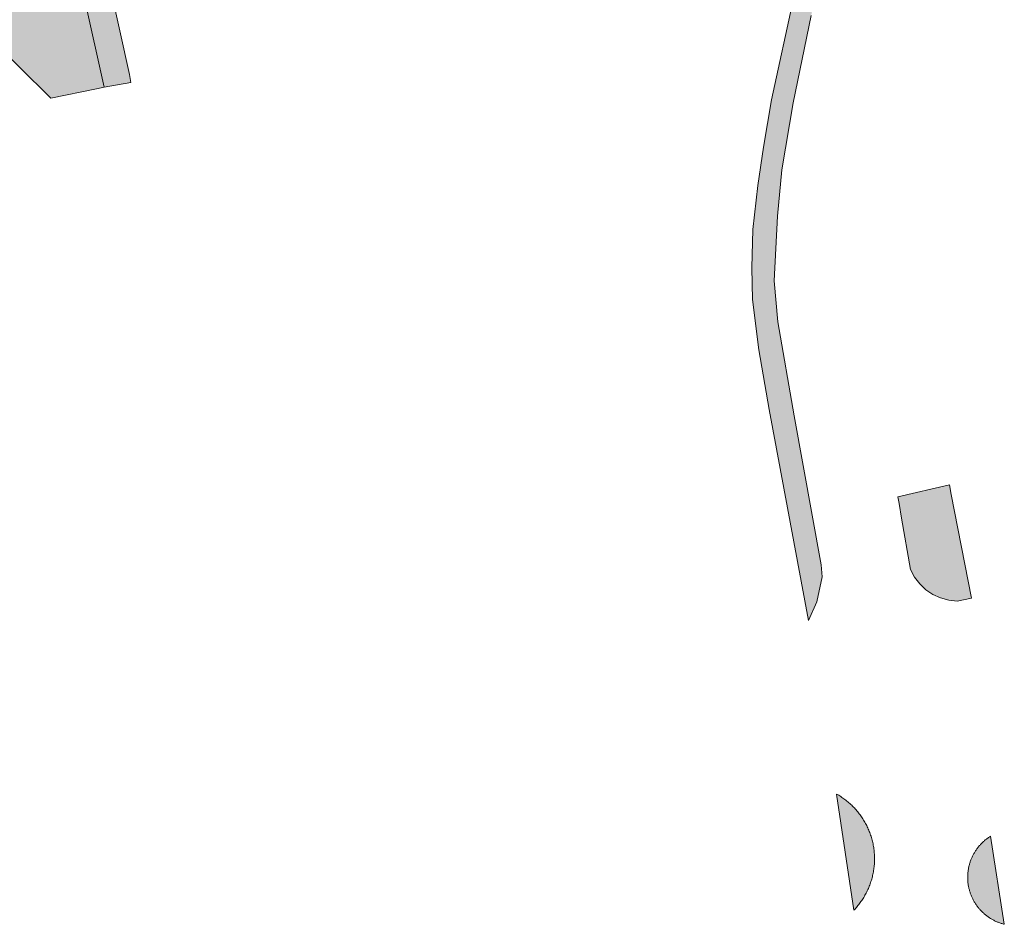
# Model space of a CAD drawing. Extents: x 97094 to 109644, y 463509 to 471969.
# Tile 345 of 362: x 106265 to 106344, y 470867 to 470940. Entities that reach past the tile are written whole.
import ezdxf

# ---------------------------------------------------------------- set-up
doc = ezdxf.new("R2010")
doc.units = 0
doc.layers.add('109 Onkruidbestrijding elementen', color=6, linetype='Continuous', lineweight=20, true_color=0xff00ff)

msp = doc.modelspace()

# ---------------------------------------------------------------- hatches: boundary and pattern name
at = {"layer": '109 Onkruidbestrijding elementen', "true_color": 0xff00ff}
for points in [[(106292.085, 470998.349), (106291.957, 470998.89), (106273.024, 470994.323), (106272.619, 470993.147), (106273.722, 470988.344), (106278.567, 470989.399), (106284.03, 470964.649), (106279.217, 470963.573), (106279.901, 470960.523), (106279.922, 470960.427), (106279.941, 470960.332), (106279.958, 470960.235), (106279.974, 470960.139), (106279.988, 470960.042), (106280.001, 470959.945), (106280.012, 470959.848), (106280.021, 470959.751), (106280.029, 470959.653), (106280.035, 470959.556), (106280.039, 470959.458), (106280.042, 470959.36), (106280.044, 470959.262), (106280.043, 470959.165), (106280.041, 470959.067), (106280.038, 470958.969), (106280.032, 470958.872), (106280.026, 470958.774), (106280.017, 470958.677), (106280.007, 470958.579), (106279.996, 470958.482), (106279.982, 470958.385), (106279.967, 470958.289), (106279.951, 470958.192), (106279.933, 470958.096), (106279.913, 470958.001), (106279.892, 470957.905), (106279.869, 470957.81), (106279.845, 470957.715), (106279.819, 470957.621), (106279.792, 470957.527), (106279.763, 470957.434), (106279.732, 470957.341), (106279.7, 470957.249), (106279.666, 470957.157), (106279.631, 470957.066), (106279.594, 470956.975), (106279.556, 470956.885), (106279.517, 470956.796), (106279.475, 470956.707), (106279.433, 470956.619), (106279.389, 470956.532), (106279.343, 470956.445), (106279.296, 470956.359), (106279.248, 470956.274), (106279.198, 470956.19), (106279.147, 470956.107), (106279.095, 470956.024), (106279.041, 470955.943), (106278.986, 470955.862), (106278.929, 470955.782), (106278.871, 470955.703), (106278.812, 470955.625), (106278.752, 470955.548), (106278.69, 470955.473), (106278.627, 470955.398), (106278.563, 470955.324), (106278.498, 470955.251), (106278.431, 470955.18), (106278.363, 470955.109), (106278.295, 470955.04), (106278.225, 470954.972), (106278.153, 470954.905), (106278.081, 470954.839), (106278.008, 470954.774), (106277.933, 470954.711), (106277.858, 470954.648), (106277.781, 470954.587), (106277.704, 470954.528), (106277.626, 470954.469), (106277.546, 470954.412), (106277.466, 470954.357), (106277.385, 470954.302), (106277.303, 470954.249), (106277.22, 470954.197), (106277.136, 470954.147), (106277.051, 470954.098), (106276.966, 470954.051), (106276.879, 470954.005), (106276.792, 470953.96), (106276.705, 470953.917), (106276.616, 470953.875), (106276.527, 470953.835), (106276.437, 470953.796), (106276.347, 470953.759), (106276.256, 470953.723), (106276.164, 470953.689), (106276.072, 470953.656), (106275.98, 470953.625), (106275.886, 470953.595), (106275.793, 470953.567), (106275.699, 470953.54), (106275.604, 470953.515), (106275.509, 470953.492), (106275.414, 470953.47), (106271.338, 470952.569), (106271.288, 470952.558), (106271.238, 470952.545), (106271.189, 470952.532), (106271.14, 470952.518), (106271.091, 470952.504), (106271.042, 470952.488), (106270.994, 470952.472), (106270.945, 470952.455), (106270.898, 470952.437), (106270.85, 470952.418), (106270.803, 470952.398), (106270.756, 470952.378), (106270.709, 470952.357), (106270.663, 470952.335), (106270.617, 470952.313), (106270.571, 470952.289), (106270.526, 470952.265), (106270.482, 470952.24), (106270.437, 470952.215), (106270.393, 470952.189), (106270.35, 470952.161), (106270.307, 470952.134), (106270.264, 470952.105), (106270.222, 470952.076), (106270.181, 470952.046), (106270.14, 470952.016), (106270.099, 470951.985), (106270.059, 470951.953), (106270.02, 470951.92), (106269.981, 470951.887), (106269.942, 470951.853), (106269.905, 470951.819), (106269.867, 470951.784), (106269.831, 470951.748), (106269.795, 470951.712), (106269.759, 470951.675), (106269.724, 470951.637), (106269.69, 470951.599), (106269.657, 470951.561), (106269.624, 470951.522), (106269.591, 470951.482), (106269.56, 470951.442), (106269.529, 470951.401), (106269.498, 470951.36), (106269.469, 470951.318), (106269.44, 470951.276), (106269.412, 470951.233), (106269.384, 470951.19), (106269.357, 470951.147), (106269.331, 470951.103), (106269.306, 470951.058), (106269.281, 470951.013), (106269.258, 470950.968), (106269.235, 470950.922), (106269.212, 470950.876), (106269.191, 470950.83), (106269.17, 470950.783), (106269.15, 470950.736), (106269.131, 470950.689), (106269.112, 470950.641), (106269.095, 470950.593), (106269.078, 470950.545), (106269.062, 470950.496), (106269.046, 470950.447), (106269.032, 470950.398), (106269.018, 470950.349), (106269.006, 470950.299), (106268.994, 470950.25), (106268.982, 470950.2), (106268.972, 470950.15), (106268.963, 470950.099), (106268.954, 470950.049), (106268.946, 470949.998), (106268.939, 470949.948), (106268.933, 470949.897), (106268.928, 470949.846), (106268.923, 470949.795), (106268.92, 470949.744), (106268.917, 470949.693), (106268.915, 470949.642), (106268.914, 470949.591), (106268.913, 470949.54), (106268.914, 470949.488), (106268.916, 470949.437), (106268.918, 470949.386), (106268.921, 470949.335), (106268.925, 470949.284), (106268.93, 470949.233), (106268.935, 470949.182), (106268.942, 470949.132), (106268.949, 470949.081), (106268.957, 470949.031), (106268.966, 470948.98), (106268.976, 470948.93), (106268.987, 470948.88), (106272.191, 470934.458), (106274.347, 470934.819), (106274.221, 470935.467), (106271.242, 470949.037), (106270.916, 470950.389), (106271.058, 470951.171), (106271.714, 470951.62), (106272.494, 470951.47), (106272.937, 470950.81), (106273.309, 470949.484), (106288.982, 470952.993), (106279.468, 470995.541), (106292.085, 470998.349)], [(106330.524, 470960.383), (106330.491, 470958.856), (106330.324, 470955.605), (106329.426, 470951.55), (106328.757, 470947.508), (106327.73, 470942.462), (106327.566, 470941.702), (106325.779, 470933.434), (106325.13, 470929.637), (106324.685, 470926.566), (106324.275, 470923.011), (106324.198, 470919.952), (106324.262, 470917.413), (106324.773, 470913.371), (106325.587, 470908.587), (106328.751, 470891.64), (106329.416, 470893.148), (106329.854, 470895.136), (106329.77, 470896.117), (106327.598, 470908.061), (106326.283, 470915.622), (106325.994, 470918.912), (106326.253, 470924.097), (106326.606, 470927.798), (106327.531, 470933.183), (106328.965, 470940.198), (106329.772, 470943.769), (106331.395, 470951.126), (106332.053, 470955.411), (106332.389, 470958.927), (106332.548, 470962.376), (106332.354, 470965.723), (106331.941, 470969.273), (106331.261, 470974.179), (106327.711, 470995.581), (106325.883, 470995.446), (106326.619, 470992.587), (106326.907, 470990.658), (106328.428, 470979.137), (106329.936, 470969.845), (106330.168, 470967.807), (106330.29, 470966.731), (106330.422, 470965.572), (106330.57, 470962.464), (106330.524, 470960.383)], [(106340.689, 470893.208), (106341.853, 470893.432), (106340.215, 470901.75), (106340.062, 470902.525), (106335.92, 470901.579), (106336.02, 470901.028), (106336.233, 470899.849), (106336.956, 470895.725), (106337.272, 470895.124), (106337.683, 470894.582), (106338.176, 470894.115), (106338.739, 470893.736), (106339.357, 470893.453), (106340.013, 470893.276), (106340.689, 470893.208)], [(106333.595, 470874.816), (106333.555, 470874.909), (106333.513, 470875.002), (106333.47, 470875.094), (106333.425, 470875.186), (106333.379, 470875.276), (106333.331, 470875.366), (106333.282, 470875.455), (106333.231, 470875.543), (106333.178, 470875.63), (106333.124, 470875.716), (106333.069, 470875.801), (106333.012, 470875.886), (106332.954, 470875.969), (106332.894, 470876.051), (106332.833, 470876.133), (106332.771, 470876.213), (106332.707, 470876.292), (106332.642, 470876.37), (106332.576, 470876.447), (106332.508, 470876.523), (106332.439, 470876.598), (106332.368, 470876.671), (106332.297, 470876.744), (106332.224, 470876.815), (106332.15, 470876.884), (106332.075, 470876.953), (106331.999, 470877.02), (106331.921, 470877.086), (106331.843, 470877.15), (106331.763, 470877.214), (106331.682, 470877.276), (106331.601, 470877.336), (106331.518, 470877.395), (106331.434, 470877.453), (106331.349, 470877.509), (106331.264, 470877.564), (106331.177, 470877.617), (106331.089, 470877.669), (106331.001, 470877.719), (106332.392, 470868.391), (106332.461, 470868.464), (106332.529, 470868.538), (106332.595, 470868.613), (106332.661, 470868.69), (106332.725, 470868.767), (106332.787, 470868.846), (106332.848, 470868.925), (106332.908, 470869.006), (106332.967, 470869.087), (106333.024, 470869.17), (106333.08, 470869.253), (106333.134, 470869.338), (106333.187, 470869.423), (106333.239, 470869.509), (106333.289, 470869.596), (106333.337, 470869.684), (106333.385, 470869.773), (106333.43, 470869.862), (106333.474, 470869.953), (106333.517, 470870.044), (106333.558, 470870.135), (106333.597, 470870.228), (106333.635, 470870.321), (106333.671, 470870.414), (106333.706, 470870.509), (106333.739, 470870.603), (106333.771, 470870.699), (106333.801, 470870.795), (106333.829, 470870.891), (106333.856, 470870.988), (106333.881, 470871.085), (106333.904, 470871.183), (106333.926, 470871.281), (106333.946, 470871.379), (106333.964, 470871.478), (106333.981, 470871.577), (106333.996, 470871.676), (106334.009, 470871.776), (106334.021, 470871.875), (106334.031, 470871.975), (106334.039, 470872.075), (106334.046, 470872.176), (106334.051, 470872.276), (106334.054, 470872.38), (106334.056, 470872.484), (106334.056, 470872.588), (106334.053, 470872.692), (106334.049, 470872.796), (106334.044, 470872.9), (106334.036, 470873.004), (106334.027, 470873.107), (106334.016, 470873.211), (106334.003, 470873.314), (106333.988, 470873.417), (106333.971, 470873.52), (106333.953, 470873.622), (106333.933, 470873.724), (106333.911, 470873.826), (106333.887, 470873.927), (106333.861, 470874.028), (106333.834, 470874.129), (106333.805, 470874.228), (106333.774, 470874.328), (106333.742, 470874.427), (106333.708, 470874.525), (106333.672, 470874.623), (106333.634, 470874.72), (106333.595, 470874.816)], [(106344.475, 470867.264), (106343.361, 470874.33), (106343.307, 470874.295), (106343.253, 470874.26), (106343.2, 470874.224), (106343.147, 470874.186), (106343.095, 470874.148), (106343.044, 470874.109), (106342.993, 470874.069), (106342.943, 470874.029), (106342.894, 470873.987), (106342.845, 470873.945), (106342.797, 470873.902), (106342.75, 470873.858), (106342.704, 470873.813), (106342.658, 470873.768), (106342.613, 470873.722), (106342.569, 470873.675), (106342.526, 470873.627), (106342.483, 470873.579), (106342.441, 470873.53), (106342.4, 470873.48), (106342.36, 470873.43), (106342.321, 470873.379), (106342.282, 470873.327), (106342.245, 470873.275), (106342.208, 470873.222), (106342.172, 470873.168), (106342.137, 470873.114), (106342.103, 470873.059), (106342.07, 470873.004), (106342.038, 470872.948), (106342.007, 470872.892), (106341.976, 470872.835), (106341.947, 470872.778), (106341.919, 470872.72), (106341.891, 470872.662), (106341.865, 470872.603), (106341.839, 470872.544), (106341.815, 470872.484), (106341.791, 470872.424), (106341.768, 470872.364), (106341.747, 470872.303), (106341.726, 470872.242), (106341.707, 470872.181), (106341.688, 470872.119), (106341.671, 470872.057), (106341.654, 470871.995), (106341.639, 470871.932), (106341.625, 470871.869), (106341.611, 470871.806), (106341.599, 470871.743), (106341.588, 470871.68), (106341.578, 470871.616), (106341.569, 470871.552), (106341.56, 470871.488), (106341.553, 470871.424), (106341.548, 470871.36), (106341.543, 470871.296), (106341.539, 470871.231), (106341.536, 470871.167), (106341.534, 470871.103), (106341.534, 470871.038), (106341.534, 470870.974), (106341.536, 470870.909), (106341.538, 470870.845), (106341.542, 470870.781), (106341.547, 470870.716), (106341.553, 470870.652), (106341.559, 470870.588), (106341.567, 470870.524), (106341.576, 470870.46), (106341.586, 470870.397), (106341.597, 470870.333), (106341.61, 470870.27), (106341.623, 470870.207), (106341.637, 470870.144), (106341.652, 470870.082), (106341.669, 470870.019), (106341.686, 470869.957), (106341.704, 470869.895), (106341.724, 470869.834), (106341.744, 470869.773), (106341.765, 470869.712), (106341.788, 470869.652), (106341.811, 470869.592), (106341.836, 470869.532), (106341.861, 470869.473), (106341.887, 470869.414), (106341.915, 470869.356), (106341.943, 470869.298), (106341.972, 470869.24), (106342.003, 470869.183), (106342.034, 470869.127), (106342.066, 470869.071), (106342.099, 470869.016), (106342.133, 470868.961), (106342.167, 470868.907), (106342.203, 470868.853), (106342.24, 470868.8), (106342.277, 470868.748), (106342.316, 470868.696), (106342.355, 470868.645), (106342.395, 470868.594), (106342.436, 470868.545), (106342.477, 470868.495), (106342.52, 470868.447), (106342.563, 470868.399), (106342.607, 470868.352), (106342.652, 470868.306), (106342.698, 470868.26), (106342.744, 470868.216), (106342.791, 470868.172), (106342.839, 470868.129), (106342.887, 470868.086), (106342.937, 470868.045), (106342.986, 470868.004), (106343.037, 470867.964), (106343.088, 470867.925), (106343.14, 470867.887), (106343.193, 470867.849), (106343.246, 470867.813), (106343.299, 470867.777), (106343.354, 470867.742), (106343.408, 470867.709), (106343.464, 470867.676), (106343.52, 470867.644), (106343.576, 470867.613), (106343.633, 470867.583), (106343.691, 470867.553), (106343.749, 470867.525), (106343.807, 470867.498), (106343.866, 470867.472), (106343.925, 470867.446), (106343.985, 470867.422), (106344.045, 470867.399), (106344.105, 470867.377), (106344.166, 470867.355), (106344.227, 470867.335), (106344.289, 470867.316), (106344.351, 470867.297), (106344.413, 470867.28), (106344.475, 470867.264)]]:
    msp.add_hatch(color=6, dxfattribs=at).paths.add_polyline_path(points)
h = msp.add_hatch(color=6, dxfattribs=at)
h.paths.add_polyline_path([(106264.698, 470980.748), (106269.379, 470959.274), (106273.402, 470960.123), (106273.555, 470959.407), (106273.564, 470959.363), (106273.573, 470959.318), (106273.58, 470959.273), (106273.587, 470959.229), (106273.593, 470959.184), (106273.599, 470959.139), (106273.603, 470959.093), (106273.607, 470959.048), (106273.61, 470959.003), (106273.613, 470958.958), (106273.614, 470958.913), (106273.615, 470958.867), (106273.615, 470958.822), (106273.615, 470958.776), (106273.613, 470958.731), (106273.611, 470958.686), (106273.608, 470958.641), (106273.605, 470958.595), (106273.6, 470958.55), (106273.595, 470958.505), (106273.589, 470958.46), (106273.583, 470958.415), (106273.575, 470958.371), (106273.567, 470958.326), (106273.558, 470958.282), (106273.549, 470958.237), (106273.538, 470958.193), (106273.527, 470958.149), (106273.515, 470958.105), (106273.503, 470958.062), (106273.489, 470958.019), (106273.475, 470957.975), (106273.461, 470957.933), (106273.445, 470957.89), (106273.429, 470957.848), (106273.412, 470957.805), (106273.395, 470957.764), (106273.376, 470957.722), (106273.358, 470957.681), (106273.338, 470957.64), (106273.318, 470957.6), (106273.297, 470957.559), (106273.275, 470957.52), (106273.253, 470957.48), (106273.23, 470957.441), (106273.206, 470957.402), (106273.182, 470957.364), (106273.157, 470957.326), (106273.131, 470957.289), (106273.105, 470957.252), (106273.079, 470957.215), (106273.051, 470957.179), (106273.023, 470957.143), (106272.995, 470957.108), (106272.966, 470957.073), (106272.936, 470957.039), (106272.906, 470957.005), (106272.875, 470956.972), (106272.843, 470956.939), (106272.811, 470956.907), (106272.779, 470956.875), (106272.746, 470956.844), (106272.712, 470956.814), (106272.678, 470956.784), (106272.644, 470956.754), (106272.609, 470956.725), (106272.573, 470956.697), (106272.538, 470956.669), (106272.501, 470956.642), (106272.464, 470956.616), (106272.427, 470956.59), (106272.389, 470956.565), (106272.351, 470956.54), (106272.313, 470956.516), (106272.274, 470956.493), (106272.235, 470956.471), (106272.195, 470956.449), (106272.155, 470956.427), (106272.115, 470956.407), (106272.074, 470956.387), (106272.033, 470956.367), (106271.991, 470956.349), (106271.95, 470956.331), (106271.908, 470956.314), (106271.866, 470956.297), (106271.823, 470956.281), (106271.78, 470956.266), (106271.737, 470956.252), (106271.694, 470956.238), (106271.651, 470956.225), (106271.607, 470956.213), (106271.563, 470956.202), (106271.519, 470956.191), (106270.095, 470955.857), (106270.086, 470955.855), (106267.667, 470955.341), (106267.581, 470955.329), (106267.496, 470955.315), (106267.411, 470955.3), (106267.326, 470955.283), (106267.241, 470955.265), (106267.157, 470955.245), (106267.073, 470955.224), (106266.99, 470955.202), (106266.907, 470955.178), (106266.824, 470955.152), (106266.742, 470955.125), (106266.66, 470955.097), (106266.579, 470955.067), (106266.498, 470955.035), (106266.418, 470955.003), (106266.339, 470954.968), (106266.26, 470954.933), (106266.182, 470954.896), (106266.104, 470954.858), (106266.027, 470954.818), (106265.951, 470954.777), (106265.876, 470954.735), (106265.801, 470954.691), (106265.727, 470954.646), (106265.654, 470954.6), (106265.582, 470954.552), (106265.51, 470954.503), (106265.44, 470954.453), (106265.37, 470954.402), (106265.302, 470954.349), (106265.234, 470954.296), (106265.167, 470954.241), (106265.101, 470954.184), (106265.036, 470954.127), (106264.972, 470954.069), (106264.91, 470954.009), (106264.848, 470953.949), (106264.787, 470953.887), (106264.728, 470953.824), (106264.669, 470953.76), (106264.612, 470953.696), (106264.556, 470953.63), (106264.501, 470953.563), (106264.447, 470953.495), (106264.394, 470953.427), (106264.343, 470953.357), (106264.252, 470953.229), (106264.164, 470953.1), (106264.077, 470952.969), (106263.993, 470952.836), (106263.912, 470952.702), (106263.832, 470952.567), (106263.755, 470952.43), (106263.681, 470952.292), (106263.609, 470952.153), (106263.54, 470952.012), (106263.473, 470951.87), (106263.408, 470951.727), (106263.346, 470951.583), (106263.287, 470951.438), (106263.23, 470951.292), (106263.176, 470951.145), (106263.124, 470950.997), (106263.075, 470950.848), (106263.029, 470950.698), (106262.985, 470950.547), (106262.944, 470950.396), (106262.906, 470950.244), (106262.87, 470950.091), (106262.909, 470949.718), (106262.938, 470949.344), (106262.962, 470948.681), (106262.948, 470947.975), (106262.893, 470947.271), (106262.799, 470946.572), (106262.664, 470945.879), (106261.883, 470945.019), (106260.858, 470944.473), (106262.81, 470938.591), (106267.926, 470933.566), (106271.572, 470934.314), (106272.191, 470934.458), (106268.987, 470948.88), (106268.976, 470948.93), (106268.966, 470948.98), (106268.957, 470949.031), (106268.949, 470949.081), (106268.942, 470949.132), (106268.935, 470949.182), (106268.93, 470949.233), (106268.925, 470949.284), (106268.921, 470949.335), (106268.918, 470949.386), (106268.916, 470949.437), (106268.914, 470949.488), (106268.913, 470949.54), (106268.914, 470949.591), (106268.915, 470949.642), (106268.917, 470949.693), (106268.92, 470949.744), (106268.923, 470949.795), (106268.928, 470949.846), (106268.933, 470949.897), (106268.939, 470949.948), (106268.946, 470949.998), (106268.954, 470950.049), (106268.963, 470950.099), (106268.972, 470950.15), (106268.982, 470950.2), (106268.994, 470950.25), (106269.006, 470950.299), (106269.018, 470950.349), (106269.032, 470950.398), (106269.046, 470950.447), (106269.062, 470950.496), (106269.078, 470950.545), (106269.095, 470950.593), (106269.112, 470950.641), (106269.131, 470950.689), (106269.15, 470950.736), (106269.17, 470950.783), (106269.191, 470950.83), (106269.212, 470950.876), (106269.235, 470950.922), (106269.258, 470950.968), (106269.281, 470951.013), (106269.306, 470951.058), (106269.331, 470951.103), (106269.357, 470951.147), (106269.384, 470951.19), (106269.412, 470951.233), (106269.44, 470951.276), (106269.469, 470951.318), (106269.498, 470951.36), (106269.529, 470951.401), (106269.56, 470951.442), (106269.591, 470951.482), (106269.624, 470951.522), (106269.657, 470951.561), (106269.69, 470951.599), (106269.724, 470951.637), (106269.759, 470951.675), (106269.795, 470951.712), (106269.831, 470951.748), (106269.867, 470951.784), (106269.905, 470951.819), (106269.942, 470951.853), (106269.981, 470951.887), (106270.02, 470951.92), (106270.059, 470951.953), (106270.099, 470951.985), (106270.14, 470952.016), (106270.181, 470952.046), (106270.222, 470952.076), (106270.264, 470952.105), (106270.307, 470952.134), (106270.35, 470952.161), (106270.393, 470952.189), (106270.437, 470952.215), (106270.482, 470952.24), (106270.526, 470952.265), (106270.571, 470952.289), (106270.617, 470952.313), (106270.663, 470952.335), (106270.709, 470952.357), (106270.756, 470952.378), (106270.803, 470952.398), (106270.85, 470952.418), (106270.898, 470952.437), (106270.945, 470952.455), (106270.994, 470952.472), (106271.042, 470952.488), (106271.091, 470952.504), (106271.14, 470952.518), (106271.189, 470952.532), (106271.238, 470952.545), (106271.288, 470952.558), (106271.338, 470952.569), (106275.414, 470953.47), (106275.509, 470953.492), (106275.604, 470953.515), (106275.699, 470953.54), (106275.793, 470953.567), (106275.886, 470953.595), (106275.98, 470953.625), (106276.072, 470953.656), (106276.164, 470953.689), (106276.256, 470953.723), (106276.347, 470953.759), (106276.437, 470953.796), (106276.527, 470953.835), (106276.616, 470953.875), (106276.705, 470953.917), (106276.792, 470953.96), (106276.879, 470954.005), (106276.966, 470954.051), (106277.051, 470954.098), (106277.136, 470954.147), (106277.22, 470954.197), (106277.303, 470954.249), (106277.385, 470954.302), (106277.466, 470954.357), (106277.546, 470954.412), (106277.626, 470954.469), (106277.704, 470954.528), (106277.781, 470954.587), (106277.858, 470954.648), (106277.933, 470954.711), (106278.008, 470954.774), (106278.081, 470954.839), (106278.153, 470954.905), (106278.225, 470954.972), (106278.295, 470955.04), (106278.363, 470955.109), (106278.431, 470955.18), (106278.498, 470955.251), (106278.563, 470955.324), (106278.627, 470955.398), (106278.69, 470955.473), (106278.752, 470955.548), (106278.812, 470955.625), (106278.871, 470955.703), (106278.929, 470955.782), (106278.986, 470955.862), (106279.041, 470955.943), (106279.095, 470956.024), (106279.147, 470956.107), (106279.198, 470956.19), (106279.248, 470956.274), (106279.296, 470956.359), (106279.343, 470956.445), (106279.389, 470956.532), (106279.433, 470956.619), (106279.475, 470956.707), (106279.517, 470956.796), (106279.556, 470956.885), (106279.594, 470956.975), (106279.631, 470957.066), (106279.666, 470957.157), (106279.7, 470957.249), (106279.732, 470957.341), (106279.763, 470957.434), (106279.792, 470957.527), (106279.819, 470957.621), (106279.845, 470957.715), (106279.869, 470957.81), (106279.892, 470957.905), (106279.913, 470958.001), (106279.933, 470958.096), (106279.951, 470958.192), (106279.967, 470958.289), (106279.982, 470958.385), (106279.996, 470958.482), (106280.007, 470958.579), (106280.017, 470958.677), (106280.026, 470958.774), (106280.032, 470958.872), (106280.038, 470958.969), (106280.041, 470959.067), (106280.043, 470959.165), (106280.044, 470959.262), (106280.042, 470959.36), (106280.039, 470959.458), (106280.035, 470959.556), (106280.029, 470959.653), (106280.021, 470959.751), (106280.012, 470959.848), (106280.001, 470959.945), (106279.988, 470960.042), (106279.974, 470960.139), (106279.958, 470960.235), (106279.941, 470960.332), (106279.922, 470960.427), (106279.901, 470960.523), (106279.217, 470963.573), (106284.03, 470964.649), (106278.567, 470989.399), (106273.722, 470988.344), (106272.619, 470993.147), (106267.694, 470992.081), (106269.969, 470981.883), (106264.698, 470980.748)])
h.paths.add_polyline_path([(106267.857, 470974.77), (106267.172, 470978.052), (106269.616, 470978.562), (106270.301, 470975.28), (106267.857, 470974.77)])

# ---------------------------------------------------------------- linework, layer by layer
at = {"layer": '109 Onkruidbestrijding elementen', "color": 3, "true_color": 0x00ff00}
for points in [[(106262.81, 470938.591), (106267.926, 470933.566), (106271.572, 470934.314), (106272.191, 470934.458), (106268.987, 470948.88)], [(106268.987, 470948.88), (106272.191, 470934.458), (106274.347, 470934.819), (106274.221, 470935.467), (106271.242, 470949.037)], [(106327.566, 470941.702), (106325.779, 470933.434), (106325.13, 470929.637), (106324.685, 470926.566), (106324.275, 470923.011), (106324.198, 470919.952), (106324.262, 470917.413), (106324.773, 470913.371), (106325.587, 470908.587), (106328.751, 470891.64), (106329.416, 470893.148), (106329.854, 470895.136), (106329.77, 470896.117), (106327.598, 470908.061), (106326.283, 470915.622), (106325.994, 470918.912), (106326.253, 470924.097), (106326.606, 470927.798), (106327.531, 470933.183), (106328.965, 470940.198)]]:
    msp.add_lwpolyline(points, dxfattribs=at)
for points in [[(106340.689, 470893.208), (106341.853, 470893.432), (106340.215, 470901.75), (106340.062, 470902.525), (106335.92, 470901.579), (106336.02, 470901.028), (106336.233, 470899.849), (106336.956, 470895.725), (106337.272, 470895.124), (106337.683, 470894.582), (106338.176, 470894.115), (106338.739, 470893.736), (106339.357, 470893.453), (106340.013, 470893.276), (106340.689, 470893.208)], [(106333.595, 470874.816), (106333.555, 470874.909), (106333.513, 470875.002), (106333.47, 470875.094), (106333.425, 470875.186), (106333.379, 470875.276), (106333.331, 470875.366), (106333.282, 470875.455), (106333.231, 470875.543), (106333.178, 470875.63), (106333.124, 470875.716), (106333.069, 470875.801), (106333.012, 470875.886), (106332.954, 470875.969), (106332.894, 470876.051), (106332.833, 470876.133), (106332.771, 470876.213), (106332.707, 470876.292), (106332.642, 470876.37), (106332.576, 470876.447), (106332.508, 470876.523), (106332.439, 470876.598), (106332.368, 470876.671), (106332.297, 470876.744), (106332.224, 470876.815), (106332.15, 470876.884), (106332.075, 470876.953), (106331.999, 470877.02), (106331.921, 470877.086), (106331.843, 470877.15), (106331.763, 470877.214), (106331.682, 470877.276), (106331.601, 470877.336), (106331.518, 470877.395), (106331.434, 470877.453), (106331.349, 470877.509), (106331.264, 470877.564), (106331.177, 470877.617), (106331.089, 470877.669), (106331.001, 470877.719), (106332.392, 470868.391), (106332.461, 470868.464), (106332.529, 470868.538), (106332.595, 470868.613), (106332.661, 470868.69), (106332.725, 470868.767), (106332.787, 470868.846), (106332.848, 470868.925), (106332.908, 470869.006), (106332.967, 470869.087), (106333.024, 470869.17), (106333.08, 470869.253), (106333.134, 470869.338), (106333.187, 470869.423), (106333.239, 470869.509), (106333.289, 470869.596), (106333.337, 470869.684), (106333.385, 470869.773), (106333.43, 470869.862), (106333.474, 470869.953), (106333.517, 470870.044), (106333.558, 470870.135), (106333.597, 470870.228), (106333.635, 470870.321), (106333.671, 470870.414), (106333.706, 470870.509), (106333.739, 470870.603), (106333.771, 470870.699), (106333.801, 470870.795), (106333.829, 470870.891), (106333.856, 470870.988), (106333.881, 470871.085), (106333.904, 470871.183), (106333.926, 470871.281), (106333.946, 470871.379), (106333.964, 470871.478), (106333.981, 470871.577), (106333.996, 470871.676), (106334.009, 470871.776), (106334.021, 470871.875), (106334.031, 470871.975), (106334.039, 470872.075), (106334.046, 470872.176), (106334.051, 470872.276), (106334.054, 470872.38), (106334.056, 470872.484), (106334.056, 470872.588), (106334.053, 470872.692), (106334.049, 470872.796), (106334.044, 470872.9), (106334.036, 470873.004), (106334.027, 470873.107), (106334.016, 470873.211), (106334.003, 470873.314), (106333.988, 470873.417), (106333.971, 470873.52), (106333.953, 470873.622), (106333.933, 470873.724), (106333.911, 470873.826), (106333.887, 470873.927), (106333.861, 470874.028), (106333.834, 470874.129), (106333.805, 470874.228), (106333.774, 470874.328), (106333.742, 470874.427), (106333.708, 470874.525), (106333.672, 470874.623), (106333.634, 470874.72), (106333.595, 470874.816)], [(106344.475, 470867.264), (106343.361, 470874.33), (106343.307, 470874.295), (106343.253, 470874.26), (106343.2, 470874.224), (106343.147, 470874.186), (106343.095, 470874.148), (106343.044, 470874.109), (106342.993, 470874.069), (106342.943, 470874.029), (106342.894, 470873.987), (106342.845, 470873.945), (106342.797, 470873.902), (106342.75, 470873.858), (106342.704, 470873.813), (106342.658, 470873.768), (106342.613, 470873.722), (106342.569, 470873.675), (106342.526, 470873.627), (106342.483, 470873.579), (106342.441, 470873.53), (106342.4, 470873.48), (106342.36, 470873.43), (106342.321, 470873.379), (106342.282, 470873.327), (106342.245, 470873.275), (106342.208, 470873.222), (106342.172, 470873.168), (106342.137, 470873.114), (106342.103, 470873.059), (106342.07, 470873.004), (106342.038, 470872.948), (106342.007, 470872.892), (106341.976, 470872.835), (106341.947, 470872.778), (106341.919, 470872.72), (106341.891, 470872.662), (106341.865, 470872.603), (106341.839, 470872.544), (106341.815, 470872.484), (106341.791, 470872.424), (106341.768, 470872.364), (106341.747, 470872.303), (106341.726, 470872.242), (106341.707, 470872.181), (106341.688, 470872.119), (106341.671, 470872.057), (106341.654, 470871.995), (106341.639, 470871.932), (106341.625, 470871.869), (106341.611, 470871.806), (106341.599, 470871.743), (106341.588, 470871.68), (106341.578, 470871.616), (106341.569, 470871.552), (106341.56, 470871.488), (106341.553, 470871.424), (106341.548, 470871.36), (106341.543, 470871.296), (106341.539, 470871.231), (106341.536, 470871.167), (106341.534, 470871.103), (106341.534, 470871.038), (106341.534, 470870.974), (106341.536, 470870.909), (106341.538, 470870.845), (106341.542, 470870.781), (106341.547, 470870.716), (106341.553, 470870.652), (106341.559, 470870.588), (106341.567, 470870.524), (106341.576, 470870.46), (106341.586, 470870.397), (106341.597, 470870.333), (106341.61, 470870.27), (106341.623, 470870.207), (106341.637, 470870.144), (106341.652, 470870.082), (106341.669, 470870.019), (106341.686, 470869.957), (106341.704, 470869.895), (106341.724, 470869.834), (106341.744, 470869.773), (106341.765, 470869.712), (106341.788, 470869.652), (106341.811, 470869.592), (106341.836, 470869.532), (106341.861, 470869.473), (106341.887, 470869.414), (106341.915, 470869.356), (106341.943, 470869.298), (106341.972, 470869.24), (106342.003, 470869.183), (106342.034, 470869.127), (106342.066, 470869.071), (106342.099, 470869.016), (106342.133, 470868.961), (106342.167, 470868.907), (106342.203, 470868.853), (106342.24, 470868.8), (106342.277, 470868.748), (106342.316, 470868.696), (106342.355, 470868.645), (106342.395, 470868.594), (106342.436, 470868.545), (106342.477, 470868.495), (106342.52, 470868.447), (106342.563, 470868.399), (106342.607, 470868.352), (106342.652, 470868.306), (106342.698, 470868.26), (106342.744, 470868.216), (106342.791, 470868.172), (106342.839, 470868.129), (106342.887, 470868.086), (106342.937, 470868.045), (106342.986, 470868.004), (106343.037, 470867.964), (106343.088, 470867.925), (106343.14, 470867.887), (106343.193, 470867.849), (106343.246, 470867.813), (106343.299, 470867.777), (106343.354, 470867.742), (106343.408, 470867.709), (106343.464, 470867.676), (106343.52, 470867.644), (106343.576, 470867.613), (106343.633, 470867.583), (106343.691, 470867.553), (106343.749, 470867.525), (106343.807, 470867.498), (106343.866, 470867.472), (106343.925, 470867.446), (106343.985, 470867.422), (106344.045, 470867.399), (106344.105, 470867.377), (106344.166, 470867.355), (106344.227, 470867.335), (106344.289, 470867.316), (106344.351, 470867.297), (106344.413, 470867.28), (106344.475, 470867.264)]]:
    msp.add_lwpolyline(points, close=True, dxfattribs=at)

doc.saveas('drawing.dxf')
